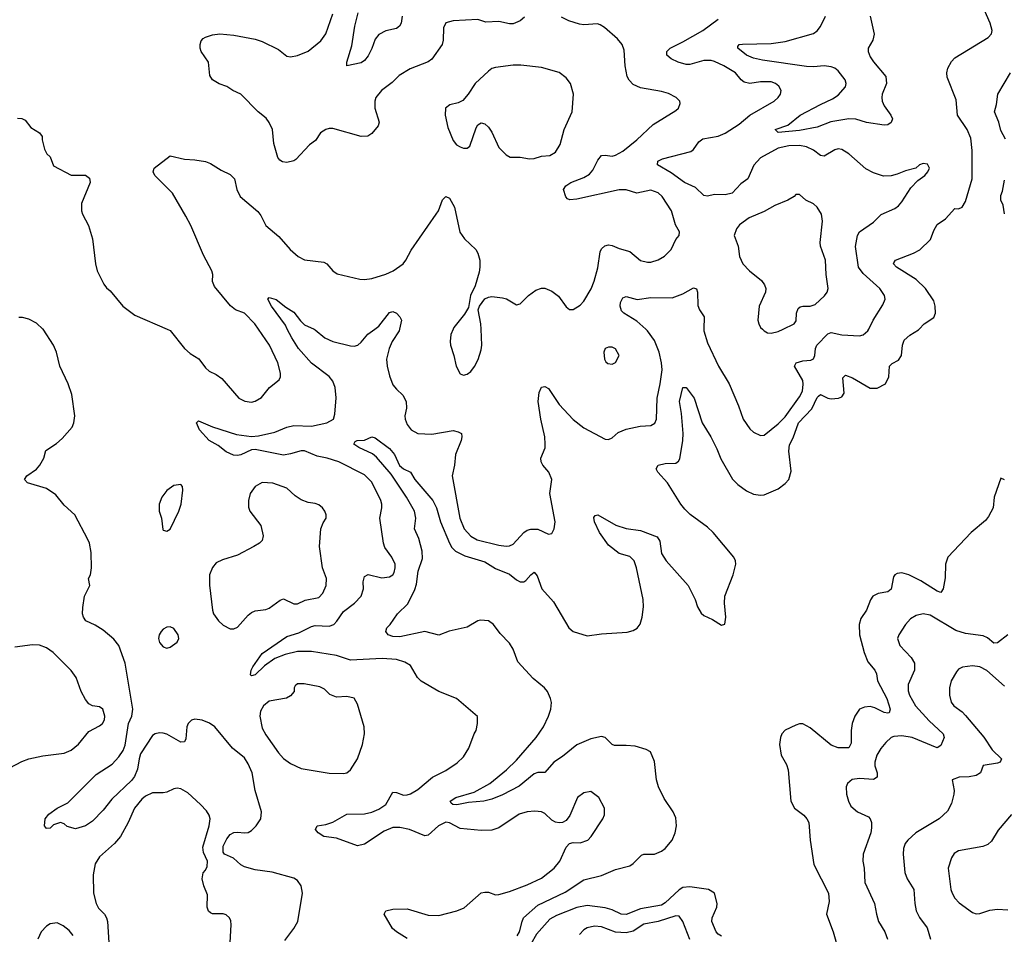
# Model space of a CAD drawing. Header units: inches. Extents: x 1954678 to 2060271, y 904822 to 1016299.
# Tile 345 of 403: x 2021778 to 2027349, y 976577 to 981750. Entities that reach past the tile are written whole.
import ezdxf

# ---------------------------------------------------------------- set-up
doc = ezdxf.new("R2010")
doc.units = ezdxf.units.IN
doc.header["$MEASUREMENT"] = 0
doc.layers.add('C0927', color=7, linetype='Continuous')
doc.layers.add('C0928', color=7, linetype='Continuous')

msp = doc.modelspace()

# ---------------------------------------------------------------- linework, layer by layer
at = {"layer": 'C0927', "color": 5}
for points, elevation in [([(2023278.4, 976541.6), (2023329.6, 976610), (2023351.5, 976650), (2023377.6, 976810), (2023371, 976851), (2023350, 976880.9), (2023330, 976895.1), (2023207.3, 976927.3), (2023110, 976942.2), (2023050, 976958), (2023030, 976969.6), (2022987.5, 977007.5), (2022937.4, 977030), (2022930, 977042), (2022930, 977075.5), (2022950, 977117.6), (2022970, 977141.7), (2022990, 977152.2), (2023010, 977155.2), (2023050, 977150.2), (2023070, 977152.7), (2023090, 977163.2), (2023116.8, 977190), (2023142.8, 977230), (2023146.8, 977270), (2023109.9, 977389.9), (2023094.2, 977490), (2023070, 977540.5), (2023050, 977574.7), (2022982, 977630), (2022882, 977750), (2022851.3, 977771.4), (2022810, 977787.4), (2022770, 977793.4), (2022750, 977788.8), (2022731.2, 977770), (2022723.2, 977750), (2022717.4, 977682.6), (2022710, 977664.5), (2022690, 977663.5), (2022610, 977708.4), (2022590, 977714.8), (2022570, 977716), (2022544.9, 977710), (2022530, 977700.5), (2022462.6, 977597.4), (2022453.7, 977570), (2022445.1, 977510), (2022428.6, 977470), (2022410, 977446), (2022299.7, 977340.3), (2022250, 977278), (2022190, 977217.6), (2022150, 977189.7), (2022094, 977174), (2022047.2, 977187.2), (2022030, 977201.2), (2022010, 977209.3), (2021970, 977196), (2021950, 977177.2), (2021930, 977175.3), (2021919, 977190), (2021922, 977230), (2021943.7, 977256.3), (2021990, 977291), (2022050, 977321), (2022210, 977480.3), (2022301.1, 977538.9), (2022339.6, 977580.4), (2022362.9, 977617.1), (2022374.1, 977645.9), (2022394.7, 977770), (2022412, 977810), (2022418.6, 977850), (2022374.3, 978110), (2022338.7, 978210), (2022310, 978247), (2022250, 978296.2), (2022204.9, 978324.9), (2022153.2, 978350), (2022139, 978370), (2022134, 978390), (2022134.6, 978425.4), (2022144, 978490), (2022175.3, 978550), (2022168, 978590), (2022178, 978610), (2022184, 978650), (2022183.1, 978736.9), (2022172.3, 978790), (2022163.7, 978810), (2022089.5, 978949.5), (2022030, 979004), (2021983.2, 979063.2), (2021930, 979098), (2021822, 979130), (2021805.2, 979150), (2021818, 979170), (2021872.6, 979207.4), (2021892, 979230), (2021915.1, 979270), (2021926, 979314), (2021986.6, 979353.4), (2022018.7, 979381.3), (2022074.7, 979445.3), (2022084.5, 979470), (2022089.5, 979510), (2022073.3, 979630), (2022053, 979690), (2022006, 979790), (2021985.7, 979870), (2021970, 979909.4), (2021910.4, 980000)], 560), ([(2022612.4, 980000), (2022630, 979992.4), (2022710, 979890.6), (2022742.9, 979862.9), (2022791.4, 979831.4), (2022830, 979781.6), (2022850, 979763.1), (2022890, 979744.2), (2022921.5, 979721.5), (2023018, 979610), (2023051.8, 979591.8), (2023090, 979587), (2023110, 979592.2), (2023146.1, 979613.9), (2023191, 979669), (2023246.3, 979713.7), (2023253.3, 979730), (2023253, 979750), (2023238.9, 979810), (2023191.1, 979910), (2023129.1, 980000)], 560), ([(2023970, 976553.6), (2023909.4, 976590), (2023887, 976610), (2023841.2, 976690), (2023849, 976710), (2023890, 976719.5), (2023970, 976721.2), (2024090, 976684.7), (2024150, 976683.9), (2024250.8, 976709.2), (2024293.4, 976726.6), (2024390, 976810.4), (2024410, 976815.8), (2024430, 976814.4), (2024470, 976799.5), (2024490, 976801.1), (2024550, 976818.2), (2024650, 976855.6), (2024730, 976894.2), (2024803.1, 976950), (2024834.8, 976990), (2024869.7, 977070.3), (2024889.6, 977090.4), (2024910, 977095.5), (2024950, 977094.9), (2024992.3, 977110), (2025011.8, 977130), (2025078, 977230), (2025087, 977253), (2025086.6, 977290), (2025056, 977350), (2025010, 977385.2), (2024970, 977376), (2024934, 977350), (2024891.6, 977248.4), (2024870, 977220.9), (2024850, 977209.6), (2024830, 977207.3), (2024810, 977211.5), (2024790, 977222.9), (2024750, 977260.5), (2024730, 977269.6), (2024692.3, 977272.3), (2024650, 977268.7), (2024603.8, 977256.2), (2024490, 977178.7), (2024450, 977166.2), (2024390, 977164.7), (2024270, 977175.5), (2024210, 977207.9), (2024190, 977210.5), (2024148.2, 977190), (2024090, 977136.8), (2024070, 977133), (2023982.9, 977170), (2023930, 977181.2), (2023890, 977180.7), (2023840.2, 977159.8), (2023730, 977085.8), (2023690, 977076.8), (2023570, 977120.2), (2023499, 977130), (2023466.6, 977150), (2023452.7, 977170), (2023462, 977190), (2023510, 977196.9), (2023550, 977210.3), (2023630, 977257.2), (2023730, 977258.5), (2023770, 977267.2), (2023810, 977284.8), (2023850, 977311.3), (2023890, 977380.3), (2023910, 977379.6), (2023950, 977363.9), (2023970, 977364.7), (2023990, 977371.6), (2024030, 977396), (2024113.8, 977466.2), (2024190, 977504.2), (2024253, 977547), (2024290, 977580.5), (2024318.7, 977630), (2024349.6, 977710.4), (2024361.2, 977730), (2024369.2, 977770), (2024369, 977809), (2024249.3, 977910), (2024150, 977949.6), (2024048.9, 978008.9), (2024028.2, 978030), (2023990, 978096.9), (2023956.8, 978116.8), (2023910.5, 978130.5), (2023830, 978136.9), (2023650, 978126.5), (2023570, 978152.9), (2023430, 978176.7), (2023350, 978175.7), (2023280.5, 978159.5), (2023222.5, 978137.5), (2023164.2, 978095.8), (2023110, 978044.7), (2023090, 978039), (2023084.5, 978044.5), (2023087.1, 978070), (2023097.3, 978090), (2023150, 978164.5), (2023290, 978262.1), (2023357.2, 978282.8), (2023430, 978318.5), (2023450, 978323), (2023530, 978320.1), (2023555.7, 978330), (2023572.5, 978347.4), (2023610, 978403), (2023672.3, 978450), (2023709.7, 978490), (2023723.5, 978530), (2023722.3, 978570), (2023730, 978600.5), (2023750, 978611.5), (2023826.6, 978593.4), (2023870, 978598.4), (2023889.7, 978610.3), (2023896.8, 978623.2), (2023903.5, 978650), (2023902.6, 978670), (2023883.1, 978710), (2023844.9, 978764.9), (2023835.9, 978790), (2023816.4, 978930), (2023827.4, 978990), (2023827.4, 979010), (2023820.9, 979030), (2023770, 979134.7), (2023730, 979176.1), (2023584.7, 979250), (2023518.4, 979270), (2023460.7, 979280.7), (2023390, 979312.3), (2023370, 979312.4), (2023310, 979293.7), (2023270, 979287.8), (2023110, 979319.1), (2023090, 979316.5), (2023028.6, 979288.6), (2023010, 979284.5), (2022987.3, 979287.3), (2022945.7, 979305.7), (2022901.1, 979341.1), (2022849.7, 979369.7), (2022795.1, 979430), (2022779, 979470), (2022790, 979481), (2022870, 979448.2), (2023004.6, 979404.6), (2023090, 979392.1), (2023130, 979396.2), (2023222.7, 979417.3), (2023290, 979445.4), (2023330, 979454.1), (2023430, 979450.2), (2023516, 979470), (2023554.7, 979490), (2023561.5, 979518.6), (2023568, 979612), (2023562.5, 979670), (2023550, 979706.6), (2023530, 979732.3), (2023430, 979808.1), (2023355, 979890), (2023317.3, 979950), (2023292.3, 980000)], 540), ([(2023443.5, 980000), (2023450, 979997), (2023505.3, 979950), (2023550, 979929.4), (2023650, 979904.7), (2023670, 979902.8), (2023690.6, 979909.4), (2023710, 979926), (2023748, 979972), (2023787.3, 980000)], 540), ([(2024592.9, 976567.1), (2024606.9, 976590), (2024620.4, 976650), (2024629.7, 976670), (2024710, 976741.1), (2024864.4, 976815.6), (2024970, 976885.2), (2025070, 976910.1), (2025150, 976943.5), (2025230, 976964.8), (2025250, 976976.5), (2025296, 977024), (2025310, 977029.1), (2025370, 977029.2), (2025410, 977047.2), (2025430, 977062.4), (2025470, 977108.4), (2025486.9, 977150), (2025494.8, 977190), (2025490, 977236.2), (2025475.8, 977270), (2025424.9, 977344.9), (2025391.8, 977410), (2025380.5, 977450), (2025370, 977555.1), (2025348, 977608), (2025322.9, 977622.9), (2025261.1, 977641.1), (2025210, 977645.4), (2025143.8, 977643.8), (2025130, 977650.9), (2025091, 977690), (2025070, 977695.9), (2025010, 977682.3), (2024930, 977649), (2024850, 977581.7), (2024800.2, 977550), (2024750, 977492.1), (2024710, 977492.2), (2024690, 977484.6), (2024605.1, 977414.9), (2024510, 977365.1), (2024450, 977340.2), (2024404, 977330), (2024318.4, 977321.6), (2024251.2, 977308.8), (2024229.2, 977310), (2024219.1, 977319.1), (2024214.7, 977330), (2024245.4, 977350), (2024350, 977381.2), (2024438.5, 977430), (2024533.2, 977506.8), (2024590, 977561.5), (2024699.8, 977690), (2024742.8, 977750), (2024771.1, 977810), (2024784.2, 977850), (2024787.2, 977887.2), (2024782, 977910), (2024764.5, 977950), (2024747.3, 977970), (2024683.8, 978023.8), (2024597.5, 978117.5), (2024570.5, 978190), (2024550, 978223.1), (2024497.5, 978277.5), (2024458.2, 978330), (2024430, 978349.8), (2024385.5, 978354.5), (2024370, 978349.8), (2024310, 978314.1), (2024208.6, 978291.4), (2024150, 978268.7), (2024070, 978289.9), (2023930, 978259.2), (2023890, 978261.1), (2023863.7, 978270), (2023849.3, 978290), (2023855.1, 978310), (2023874, 978330), (2023915.1, 978390), (2023973.5, 978446.5), (2024013.4, 978526.6), (2024022.5, 978557.5), (2024032.6, 978630), (2024056.9, 978703.1), (2024055.7, 978744.3), (2024035.9, 978815.9), (2024011.9, 978870), (2024018.7, 978930), (2024012.2, 978970), (2023967.7, 979050), (2023879.2, 979179.2), (2023796.5, 979276.5), (2023775.2, 979295.2), (2023697.6, 979330), (2023669, 979350), (2023676.5, 979363.5), (2023688, 979370), (2023730, 979372.4), (2023770, 979391), (2023790, 979385.5), (2023870, 979325.2), (2023898.1, 979290), (2023928, 979228), (2023950, 979210.2), (2023990.2, 979190.2), (2024014.9, 979150), (2024116.6, 979030), (2024136.4, 978990), (2024160.1, 978910), (2024210.1, 978790), (2024224.1, 978764.1), (2024244.2, 978744.3), (2024297.6, 978717.6), (2024410, 978684.2), (2024470, 978645.4), (2024550, 978614.2), (2024590, 978581.5), (2024610, 978570.9), (2024630, 978571), (2024641.5, 978578.5), (2024670, 978610.3), (2024690, 978625.3), (2024705.3, 978605.3), (2024731.9, 978530), (2024797.9, 978457.9), (2024885.4, 978310), (2024910, 978289.2), (2024990, 978265.5), (2025070, 978276.5), (2025214.6, 978285.4), (2025250, 978295.8), (2025271.1, 978308.9), (2025288.5, 978331.5), (2025301.1, 978370), (2025307.7, 978430), (2025306.2, 978470), (2025267.5, 978650), (2025254.5, 978690), (2025230, 978713.7), (2025170, 978730.8), (2025110, 978777.6), (2025058.3, 978850), (2025029.7, 978910), (2025026.3, 978933.7), (2025034.5, 978945.5), (2025049.7, 978950.3), (2025150.8, 978890.8), (2025210, 978872.9), (2025290, 978861.6), (2025384.6, 978824.6), (2025400.8, 978800.8), (2025410.3, 978730), (2025436, 978690), (2025560.5, 978550), (2025599.5, 978470), (2025612.7, 978430), (2025633.8, 978393.8), (2025650, 978380.5), (2025698, 978358), (2025750, 978326), (2025768.7, 978331.3), (2025774, 978370), (2025766, 978450), (2025768, 978490), (2025814.7, 978610), (2025829.6, 978670), (2025827.6, 978690), (2025818.7, 978710), (2025701.7, 978850), (2025670, 978880.4), (2025571.3, 978951.3), (2025541.5, 978981.5), (2025518.5, 979010), (2025444.5, 979130), (2025389.8, 979190), (2025380.3, 979210), (2025390, 979230.2), (2025430, 979240.5), (2025490, 979242.4), (2025506.1, 979253.9), (2025512.8, 979267.2), (2025530.5, 979370), (2025532.5, 979410), (2025523.5, 979523.5), (2025512.4, 979590), (2025530, 979670.6), (2025550, 979670.5), (2025594.9, 979610), (2025639.3, 979470), (2025688.2, 979390), (2025723.4, 979323.4), (2025745.5, 979265.5), (2025811.9, 979151.9), (2025840.8, 979120.8), (2025890, 979086.2), (2025930, 979067.2), (2025970, 979060.2), (2025990, 979062.8), (2026070, 979096.5), (2026110, 979126), (2026130.4, 979149.6), (2026143.5, 979196.5), (2026129.9, 979310.1), (2026133.9, 979346.1), (2026155.5, 979384.5), (2026184.3, 979470), (2026259.4, 979550), (2026290, 979613.8), (2026298.5, 979621.5), (2026310, 979630.2), (2026350, 979608.6), (2026370, 979605.2), (2026410.7, 979609.3), (2026430, 979616.5), (2026442.9, 979637.1), (2026436.4, 979723.6), (2026450, 979740.3), (2026490, 979725), (2026590, 979666), (2026630, 979667), (2026676.9, 979690), (2026696.1, 979730), (2026699.6, 979790), (2026713.9, 979806.1), (2026750, 979824.9), (2026768, 979850), (2026772.9, 979910), (2026783.2, 979936.8), (2026814.2, 979965.8), (2026863.7, 979996.3), (2026867.3, 980000)], 520), ([(2023926.9, 980000), (2023924.7, 979990), (2023886, 979930), (2023867.9, 979890), (2023854.2, 979830), (2023856.6, 979790), (2023870, 979736.3), (2023890, 979685.5), (2023910, 979659.5), (2023946.9, 979626.9), (2023965.7, 979590), (2023967.5, 979552.5), (2023957, 979510), (2023958.7, 979490), (2023970, 979460.7), (2023993.4, 979430), (2024030, 979408.8), (2024110, 979406), (2024230, 979426), (2024260, 979420), (2024277.6, 979410), (2024280.2, 979390), (2024275.2, 979370), (2024244.4, 979290), (2024238.5, 979230), (2024226, 979170), (2024268.8, 978930), (2024294, 978870), (2024330, 978829.2), (2024367.5, 978807.5), (2024490, 978777.8), (2024530, 978772.4), (2024550, 978774), (2024570, 978783.1), (2024630, 978850.3), (2024650, 978863.2), (2024670, 978869.1), (2024710, 978867.7), (2024770, 978839.3), (2024790, 978844), (2024802.4, 978870), (2024808.4, 978910), (2024778, 979070), (2024788.6, 979150), (2024772.1, 979190), (2024739.1, 979230), (2024728.4, 979250), (2024727.3, 979270), (2024750.8, 979329.2), (2024752.1, 979350), (2024748.7, 979390), (2024727, 979490), (2024712.4, 979590), (2024718.3, 979641.7), (2024730, 979671), (2024750, 979674.8), (2024770, 979663.8), (2024830, 979574.6), (2024910, 979489), (2024970, 979440.9), (2025090, 979378), (2025110, 979375.5), (2025130, 979386), (2025164.7, 979415.3), (2025210, 979434.3), (2025289.7, 979450.3), (2025350, 979454), (2025371.9, 979468.1), (2025380.5, 979490), (2025385.6, 979610), (2025402.8, 979690), (2025412.9, 979770), (2025409.9, 979810), (2025396, 979870), (2025370, 979935.3), (2025331.2, 979990), (2025320.2, 980000)], 540), ([(2024230.7, 980000), (2024218, 979970), (2024213.4, 979930), (2024216.3, 979910), (2024235.5, 979850), (2024248.2, 979790), (2024270, 979746.8), (2024290, 979738.8), (2024310, 979746), (2024330, 979761), (2024351.7, 979788.3), (2024371.7, 979828.3), (2024390, 979882), (2024393.3, 979910), (2024388.6, 980000)], 560), ([(2025649.3, 980000), (2025649.2, 979990), (2025670, 979923), (2025732.6, 979790), (2025793.2, 979690), (2025845.9, 979565.9), (2025872.2, 979490), (2025910, 979436.3), (2025930, 979417.1), (2025970, 979398), (2025990, 979399.3), (2026070, 979463.5), (2026110, 979503.8), (2026190, 979617.7), (2026206.6, 979650), (2026212, 979688), (2026208.6, 979710), (2026163.1, 979790), (2026170.8, 979809.2), (2026210, 979820.5), (2026255.1, 979824.9), (2026268.9, 979831.1), (2026276.5, 979850), (2026280.8, 979890), (2026289.1, 979910), (2026350, 979974), (2026370, 979980.2), (2026430, 979967.6), (2026530, 979962.3), (2026550, 979967.4), (2026577.4, 979990), (2026582.3, 980000)], 540), ([(2025980.4, 980000), (2025990, 979990.4), (2026010, 979979.3), (2026030, 979976.4), (2026070, 979987), (2026097.4, 980000)], 560), ([(2027350, 979146.6), (2027330, 979157.2), (2027291.1, 979050), (2027287.2, 978990), (2027260.4, 978939.6), (2027243.2, 978916.8), (2027162, 978850), (2027030.6, 978709.4), (2027017.3, 978670), (2027014, 978594), (2027003.8, 978530), (2026990.7, 978510), (2026970, 978517.4), (2026876.7, 978576.6), (2026810, 978609.8), (2026770, 978621.5), (2026742.4, 978617.6), (2026729, 978611), (2026722, 978598), (2026710, 978529.6), (2026690, 978513.7), (2026634.9, 978505.1), (2026606, 978490), (2026591.5, 978468.5), (2026570.2, 978410), (2026537.8, 978362.2), (2026528.3, 978330), (2026530, 978271.3), (2026557, 978170), (2026578, 978118), (2026616.9, 978070), (2026626.7, 978050), (2026632.3, 978010), (2026683.8, 977910), (2026703.2, 977850), (2026698, 977830), (2026690, 977827), (2026670, 977831.8), (2026617.5, 977857.6), (2026590, 977864.5), (2026558, 977862), (2026530.2, 977849.8), (2026503.2, 977810), (2026487.9, 977770), (2026482.8, 977730), (2026482.7, 977657.3), (2026468.9, 977631.1), (2026410, 977631.8), (2026370, 977646.6), (2026250, 977743.8), (2026210, 977767.1), (2026190, 977767.1), (2026170, 977760.4), (2026110, 977731.2), (2026090.4, 977710), (2026082.3, 977690), (2026076.9, 977650), (2026087.2, 977590), (2026116.8, 977536.8), (2026127.1, 977507.1), (2026142.2, 977330), (2026162.8, 977290), (2026214.6, 977250), (2026232.9, 977230), (2026243.1, 977210), (2026250.5, 977109.5), (2026271.9, 976971.9), (2026354.9, 976810), (2026358.3, 976761.7), (2026343.7, 976690), (2026381.7, 976590), (2026408.9, 976490)], 520), ([(2027368.9, 978270), (2027310, 978226), (2027290, 978224.2), (2027253.5, 978253.5), (2027230, 978264.5), (2027130, 978277.7), (2027074.6, 978294.6), (2026930, 978381.1), (2026890, 978389.8), (2026850, 978380.4), (2026819.1, 978360.9), (2026790.3, 978330), (2026752, 978270), (2026745.7, 978250), (2026757.6, 978210), (2026821.9, 978141.8), (2026840.7, 978110), (2026841.8, 978070), (2026806.2, 977990), (2026805.7, 977954.3), (2026812, 977930), (2026847.5, 977870), (2026924.1, 977784.1), (2027003.7, 977710), (2027008.8, 977690), (2026990, 977645.1), (2026968.7, 977631.3), (2026827.3, 977690), (2026770, 977698.7), (2026723.7, 977696.3), (2026710, 977689.8), (2026678.6, 977661.4), (2026651.4, 977628.6), (2026627.6, 977590), (2026616.3, 977550), (2026617.4, 977530), (2026630.2, 977489.7), (2026630, 977466), (2026610, 977453), (2026530, 977458.2), (2026488.4, 977451.6), (2026461.6, 977430), (2026454.4, 977410), (2026455.8, 977370), (2026467, 977330), (2026481.3, 977301.3), (2026518, 977270), (2026580.5, 977240.5), (2026590.2, 977230.2), (2026597.3, 977210), (2026598.6, 977178.6), (2026593.7, 977150), (2026550.2, 977030), (2026548, 976990), (2026556.9, 976950), (2026560.2, 976870), (2026615.6, 976750), (2026625.5, 976690), (2026637.3, 976650), (2026674, 976590), (2026688.9, 976550)], 540), ([(2021721.7, 977518.3), (2021790, 977554.9), (2021829.8, 977570.2), (2021910, 977585.8), (2022030, 977601.3), (2022070, 977618.5), (2022110, 977651.5), (2022170, 977723.1), (2022230, 977756.3), (2022246, 977770), (2022257.6, 977790), (2022259.6, 977810), (2022249.2, 977850), (2022230, 977863.7), (2022190, 977869.4), (2022170, 977880.7), (2022150, 977905.1), (2022125.3, 977950), (2022097.6, 978030), (2022070, 978069.6), (2021968.2, 978170), (2021930, 978197.6), (2021890, 978212.1), (2021850, 978214.5), (2021750, 978201.2)], 580), ([(2027350, 977980.8), (2027250, 978068.6), (2027210, 978089.8), (2027170, 978094.5), (2027112.1, 978087.9), (2027090, 978076), (2027078.3, 978061.7), (2027048.8, 978010), (2027038.3, 977970), (2027038.3, 977930), (2027047.9, 977890), (2027064.2, 977870), (2027110, 977836), (2027130, 977815.3), (2027232.7, 977692.7), (2027280.5, 977620.5), (2027332.6, 977570), (2027330, 977559), (2027326.4, 977550), (2027310, 977543.9), (2027229.2, 977530.8), (2027214.6, 977490), (2027190, 977475.8), (2027150, 977468.2), (2027093.9, 977466.1), (2027054.8, 977450), (2027066.4, 977390), (2027064.2, 977370), (2027050, 977317.2), (2027027.5, 977272.5), (2026980.5, 977230), (2026849.3, 977150.7), (2026803.7, 977110), (2026788.9, 977090), (2026778.5, 977061.5), (2026777.3, 977030), (2026786.4, 976926.4), (2026798.9, 976890), (2026836.5, 976830), (2026842.9, 976750), (2026851.4, 976710), (2026870, 976672.4), (2026912.9, 976612.9), (2026931.5, 976550)], 560), ([(2022969.8, 976530), (2022974.8, 976630), (2022972.2, 976652.2), (2022965.6, 976670), (2022947.1, 976687.1), (2022930, 976692.4), (2022870, 976692.8), (2022858.2, 976698.2), (2022846.9, 976706.9), (2022839.8, 976730), (2022840.3, 976800.3), (2022819.7, 976850), (2022811.1, 976890), (2022816.3, 976923.7), (2022830, 976939.3), (2022839.6, 976960.4), (2022841.1, 976990), (2022819, 977039), (2022814.7, 977070), (2022850.5, 977190), (2022855, 977230), (2022850.7, 977250), (2022835.8, 977275.8), (2022801.5, 977310), (2022730, 977376.9), (2022690, 977400.5), (2022670, 977403.6), (2022650, 977399.6), (2022610, 977380.5), (2022590, 977376.9), (2022530, 977376.8), (2022490, 977358.2), (2022470, 977342), (2022428.6, 977290), (2022392.2, 977210), (2022349, 977130), (2022314.6, 977090), (2022230, 977014.2), (2022205.2, 976974.8), (2022193.6, 976913.7), (2022195.3, 976810), (2022210.2, 976750), (2022225, 976725), (2022257.3, 976690), (2022270.2, 976670), (2022275.2, 976650), (2022282.6, 976530)], 580), ([(2027390, 977254), (2027314.5, 977165.5), (2027276, 977104), (2027256.1, 977083.9), (2027227.5, 977072.5), (2027090, 977048.3), (2027066, 977034), (2027050.3, 977010), (2027031.8, 976950), (2027047.7, 976830), (2027054.6, 976810), (2027070, 976781.6), (2027094.3, 976754.3), (2027170, 976699.3), (2027190, 976692.4), (2027210, 976694.4), (2027266.7, 976713.3), (2027310, 976718.5), (2027370, 976715.3)], 580), ([(2025750, 976565.6), (2025730, 976577.7), (2025719.8, 976590), (2025694.6, 976650), (2025695.8, 976670), (2025722.7, 976730), (2025723.9, 976750), (2025708.7, 976808.7), (2025676, 976830), (2025570, 976846.1), (2025530, 976840.9), (2025510, 976828), (2025430, 976753.8), (2025410, 976741.8), (2025290, 976720.5), (2025210, 976689.4), (2025181.6, 976690), (2025130, 976715.8), (2025090, 976727), (2024990, 976738.7), (2024930, 976728), (2024816.3, 976683.7), (2024777.9, 976662.1), (2024702.1, 976577.9), (2024670, 976520.7)], 520), ([(2025570, 976546.6), (2025530, 976649.5), (2025510, 976679.7), (2025490, 976680.9), (2025390, 976648.7), (2025310, 976634), (2025250, 976593.6), (2025210, 976584.9), (2025150, 976588.2), (2025070, 976618.6), (2025030, 976623.1), (2024990, 976612.9), (2024970, 976601.1), (2024944.8, 976575.2)], 540), ([(2022081.5, 976570), (2022058.9, 976598.9), (2022024.6, 976624.6), (2021990, 976641.4), (2021950, 976635.7), (2021930, 976621.8), (2021900.6, 976590), (2021881.3, 976550)], 580)]:
    msp.add_lwpolyline(points, dxfattribs=dict(at, elevation=elevation))
at = {"layer": 'C0927', "color": 5, "elevation": 560}
for points in [[(2025130, 979898), (2025110, 979898), (2025091.3, 979890), (2025082.8, 979870), (2025086.8, 979830), (2025094.4, 979814.4), (2025105.2, 979805.2), (2025130, 979802), (2025150, 979811), (2025169.2, 979850), (2025150, 979889)], [(2023150, 979132.6), (2023110.6, 979110), (2023081.6, 979070), (2023072.4, 979030), (2023072.5, 978992.5), (2023080.5, 978970), (2023143, 978890), (2023155.5, 978830), (2023150, 978805.2), (2023134.8, 978790), (2023102.8, 978770), (2023010, 978722), (2022924.8, 978695.2), (2022890, 978678.4), (2022868.2, 978651.8), (2022851.7, 978610), (2022851.6, 978551.6), (2022868.9, 978410), (2022874.9, 978390), (2022903.7, 978350), (2022930, 978326), (2022970, 978305.3), (2022990, 978304.4), (2023010, 978314.4), (2023070, 978381.6), (2023090, 978397.1), (2023110, 978406), (2023170, 978414.9), (2023190, 978422.4), (2023252.3, 978467.7), (2023270, 978474), (2023330, 978446.7), (2023350, 978446.4), (2023393, 978467), (2023470, 978482.4), (2023493.2, 978506.8), (2023512.4, 978550), (2023513.3, 978590), (2023491.1, 978650), (2023474, 978770), (2023482.4, 978870), (2023495.9, 978904.1), (2023512.7, 978930), (2023512.7, 978950), (2023505.2, 978970), (2023492.3, 978990), (2023470, 979006), (2023450, 979014), (2023410, 979019.5), (2023370, 979034), (2023336.9, 979056.9), (2023290, 979099.6), (2023210, 979129.6)], [(2022690, 979121.2), (2022650, 979115.1), (2022610, 979087.6), (2022581.7, 979050), (2022567.4, 979010), (2022567.4, 978970), (2022581.3, 978930), (2022587.4, 978867.4), (2022590, 978862.8), (2022610, 978856.3), (2022630, 978868.2), (2022679.1, 978970), (2022692.3, 979010), (2022700.7, 979090), (2022699.3, 979110)], [(2022630, 978315.1), (2022610, 978313.6), (2022590, 978302), (2022579.3, 978290), (2022567, 978270), (2022563.7, 978250), (2022570, 978226.8), (2022590, 978202), (2022610, 978195.5), (2022630, 978200.5), (2022669.4, 978230), (2022678.4, 978250), (2022675.6, 978270), (2022650, 978307)], [(2023350, 977994), (2023336.9, 977983.1), (2023331.3, 977970), (2023331, 977950), (2023310, 977925.2), (2023287.5, 977912.5), (2023190, 977896), (2023156.9, 977870), (2023141, 977839), (2023136.1, 977810), (2023150, 977743.1), (2023170, 977705.5), (2023242.5, 977602.5), (2023270, 977571.6), (2023310, 977542.8), (2023370, 977514.6), (2023530, 977487.7), (2023610, 977486.8), (2023630, 977491), (2023650, 977506.8), (2023689.4, 977570), (2023717, 977650), (2023729.4, 977710), (2023726.6, 977750), (2023690, 977878), (2023670, 977913.2), (2023630, 977922), (2023570, 977918.4), (2023533.1, 977933.1), (2023503.3, 977963.3), (2023476.9, 977976.9), (2023387.1, 977992.9)]]:
    msp.add_lwpolyline(points, close=True, dxfattribs=at)
at = {"layer": 'C0928', "color": 5}
for points, elevation in [([(2026867.3, 980000), (2026895.6, 980030), (2026950, 980064.9), (2026959.8, 980090), (2026958.7, 980130), (2026950, 980160.9), (2026903.8, 980230), (2026850, 980280.3), (2026739.7, 980350), (2026722, 980370), (2026724.2, 980375.8), (2026734.5, 980390), (2026835.1, 980430), (2026870.6, 980449.4), (2026932.1, 980507.9), (2026950, 980558), (2026970, 980591.7), (2027015.9, 980624.1), (2027070, 980682), (2027090, 980680.4), (2027111.8, 980690), (2027130, 980722.8), (2027166.9, 980850), (2027166.8, 981010), (2027159.8, 981079.8), (2027139.4, 981130), (2027084.5, 981210), (2027077.3, 981297.3), (2027025.3, 981425.3), (2027024.5, 981450), (2027030, 981476.3), (2027050, 981514.9), (2027070, 981534.4), (2027258.9, 981650), (2027276.4, 981670), (2027280.3, 981690), (2027269.2, 981730), (2027215.2, 981855.2)], 520), ([(2024635.3, 981764.7), (2024610, 981743.9), (2024570, 981727.9), (2024550, 981727.7), (2024490, 981740.3), (2024415.6, 981735.6), (2024370, 981751), (2024230, 981743.6), (2024190, 981732.3), (2024176.4, 981703.6), (2024174.7, 981634.7), (2024167.9, 981610), (2024110, 981526.6), (2024088.7, 981511.3), (2023987.7, 981472.3), (2023925.5, 981434.5), (2023885.1, 981394.9), (2023826.3, 981350), (2023793.7, 981310), (2023787.6, 981290), (2023787.4, 981250), (2023812.4, 981170), (2023806, 981150), (2023770, 981106.6), (2023748.7, 981091.3), (2023710.3, 981089.7), (2023550, 981135.1), (2023530, 981135.4), (2023510.2, 981129.8), (2023480.4, 981110), (2023452.7, 981067.3), (2023417.7, 981042.2), (2023340.9, 980959.1), (2023330, 980951.6), (2023290, 980942.9), (2023266, 980946), (2023250, 980956), (2023239.5, 980970), (2023215.8, 981050), (2023208.4, 981130), (2023189.8, 981169.8), (2023172.5, 981192.5), (2023128, 981230), (2023030, 981329.5), (2022984, 981350), (2022950, 981373.2), (2022907.2, 981387.2), (2022869.2, 981410), (2022854.5, 981434.5), (2022847, 981510), (2022804.5, 981570), (2022798.4, 981590), (2022799.6, 981610), (2022805.1, 981630), (2022816.6, 981643.4), (2022830, 981652.4), (2022870, 981665.5), (2022910, 981670.5), (2022990, 981663.8), (2023110, 981640.8), (2023150, 981627.1), (2023242, 981582), (2023290, 981544.9), (2023310, 981540.3), (2023350, 981547), (2023410, 981571.6), (2023481.3, 981630), (2023509.8, 981670.2), (2023550, 981782.8)], 560), ([(2023941.5, 981770), (2023937, 981730), (2023926.3, 981713.7), (2023910, 981701.6), (2023850, 981687.8), (2023810, 981666), (2023790, 981640.9), (2023771.6, 981588.4), (2023750, 981545.6), (2023730, 981520.5), (2023710, 981505.6), (2023629, 981490), (2023629.4, 981510), (2023656.9, 981603.1), (2023674.2, 981714.2), (2023693.6, 981790)], 540), ([(2024388.6, 980000), (2024387, 980030), (2024373.2, 980110), (2024379, 980130), (2024410, 980170.8), (2024430, 980180.7), (2024450, 980184), (2024510, 980177.1), (2024532, 980172), (2024590, 980137.3), (2024610, 980142.8), (2024657, 980190), (2024699.4, 980220.6), (2024730, 980232.4), (2024750, 980232.7), (2024790, 980215.5), (2024826.2, 980186.2), (2024870, 980126), (2024890, 980111.3), (2024910, 980111.3), (2024950, 980134.8), (2024970, 980158.8), (2025011.7, 980228.3), (2025028.8, 980271.2), (2025050, 980346.8), (2025063.3, 980436.7), (2025070, 980454), (2025088.3, 980471.7), (2025110, 980476.5), (2025130, 980473.4), (2025170, 980456.2), (2025230, 980438.8), (2025290, 980388.9), (2025330, 980378.9), (2025350, 980378.9), (2025390, 980392.2), (2025427, 980413), (2025464.5, 980450), (2025490, 980506.8), (2025509.4, 980530), (2025512, 980550), (2025489.8, 980589.7), (2025465.6, 980670), (2025413.3, 980750), (2025390, 980771.3), (2025350, 980785.6), (2025270, 980769.8), (2025210, 980787.5), (2025170, 980788.5), (2024930, 980736.1), (2024891.3, 980731.3), (2024876.9, 980736.9), (2024867.7, 980747.7), (2024855.8, 980790), (2024867.8, 980810), (2024896.9, 980830), (2024970, 980857.1), (2025002.7, 980877.3), (2025020.5, 980899.5), (2025050, 980956.4), (2025070, 980981.3), (2025090, 980984.2), (2025130, 980978), (2025150, 980983.8), (2025190, 981006), (2025269.8, 981070), (2025362.8, 981157.2), (2025490, 981236.3), (2025506, 981250), (2025515.5, 981275.5), (2025513.2, 981290), (2025493.2, 981310), (2025450, 981333.3), (2025410, 981345.1), (2025290, 981365.7), (2025250, 981383.1), (2025227.5, 981407.5), (2025216.2, 981430), (2025204.4, 981490), (2025198.5, 981578.5), (2025187.6, 981610), (2025161.4, 981641.4), (2025086.9, 981706.9), (2025062.3, 981722.3), (2025047.2, 981727.2), (2024970, 981722), (2024945.2, 981725.2), (2024884.9, 981744.9), (2024844.6, 981764.6)], 560), ([(2026582.3, 980000), (2026606.9, 980050), (2026662.9, 980137.1), (2026674.3, 980170), (2026671.2, 980190), (2026645.7, 980230), (2026550, 980313.8), (2026523.7, 980350), (2026507.7, 980467.7), (2026518.8, 980530), (2026530, 980550.3), (2026610, 980604.9), (2026652, 980648), (2026730, 980683.1), (2026750, 980698.4), (2026770, 980720.5), (2026820.4, 980799.6), (2026859.7, 980840.3), (2026899.3, 980870), (2026916, 980890), (2026925.2, 980910), (2026914, 980934), (2026890, 980937), (2026870, 980929.3), (2026848.8, 980911.2), (2026790, 980895.8), (2026743.8, 980876.2), (2026710, 980866.6), (2026666.2, 980866.2), (2026610, 980883.5), (2026566.3, 980906.3), (2026470, 980991.1), (2026430, 981016.9), (2026410, 981019.1), (2026390, 981015.1), (2026330, 980978.7), (2026310, 980981.8), (2026270, 981012.2), (2026230, 981031.7), (2026190, 981039.4), (2026130, 981037), (2026070, 981023.2), (2025970, 980969), (2025932.4, 980927.6), (2025897.6, 980850), (2025857.6, 980822.4), (2025810.4, 980769.6), (2025770, 980759.9), (2025710, 980762.2), (2025670, 980752.8), (2025650, 980756.4), (2025601.5, 980801.5), (2025539.8, 980830), (2025464.8, 980884.8), (2025386.6, 980930), (2025389.2, 980950), (2025415.8, 980964.2), (2025575.3, 981004.7), (2025590, 981016.3), (2025620, 981060), (2025643.3, 981076.7), (2025730, 981092.3), (2025770, 981108.1), (2025850, 981160.2), (2025910, 981210.2), (2026047.3, 981290), (2026069.6, 981310), (2026082.9, 981330), (2026087, 981350), (2026074.1, 981374.1), (2026054.5, 981390), (2026030, 981398.5), (2025970, 981399.2), (2025910, 981389.8), (2025877.5, 981397.5), (2025860.3, 981410), (2025828.2, 981450), (2025763, 981490), (2025710, 981513.9), (2025690, 981519.3), (2025650, 981519.6), (2025570, 981496.1), (2025550, 981497.2), (2025503.6, 981510), (2025463.5, 981530), (2025440.5, 981550), (2025440.5, 981570), (2025458.9, 981590), (2025530, 981624.5), (2025643.5, 981690), (2025730, 981752.9)], 540), ([(2026590.1, 981770), (2026612.3, 981667.7), (2026604.6, 981635.4), (2026579.7, 981590), (2026578.4, 981570), (2026590, 981541.1), (2026610, 981511.7), (2026678.5, 981430), (2026683.6, 981390), (2026658.2, 981330), (2026655.6, 981310), (2026658.4, 981290), (2026670, 981262.4), (2026706.7, 981210), (2026715.8, 981190), (2026710, 981169.5), (2026690, 981156.2), (2026670, 981154.7), (2026570, 981169.8), (2026508.7, 981188.7), (2026470, 981189.9), (2026367.5, 981172.5), (2026290, 981142), (2026190, 981124.2), (2026070, 981112), (2026052, 981130), (2026125.4, 981154.6), (2026194.6, 981210), (2026308.8, 981271.2), (2026377.8, 981302.2), (2026410, 981322.7), (2026450.5, 981370), (2026454.9, 981390), (2026449.1, 981410), (2026410, 981460.5), (2026390, 981476.2), (2026370, 981484.3), (2026330, 981489.9), (2026270, 981483.6), (2026230, 981484.9), (2025981.2, 981521.2), (2025930, 981532.6), (2025890, 981549.9), (2025840.7, 981590), (2025841.6, 981598.4), (2025848.7, 981610), (2025867.3, 981612.7), (2026030, 981616.2), (2026110, 981626.9), (2026270, 981672.9), (2026290, 981688.3), (2026310, 981712.6), (2026336.9, 981770)], 520), ([(2027355.4, 981075.4), (2027330, 981124.5), (2027318.9, 981170), (2027293.3, 981230), (2027305.1, 981270), (2027313.6, 981330), (2027384.5, 981450)], 480), ([(2021766, 981194), (2021790, 981192), (2021810, 981182), (2021841, 981141), (2021890.9, 981110.9), (2021904.7, 981090), (2021904.7, 981070), (2021918, 981018), (2021931.3, 980991.3), (2021950, 980974), (2021970, 980924.7), (2022070, 980871.3), (2022150, 980870.8), (2022174, 980854), (2022177.3, 980830), (2022127.7, 980710), (2022127.7, 980670), (2022133, 980650), (2022166.9, 980586.9), (2022190, 980511.3), (2022207.2, 980370), (2022216.5, 980330), (2022254.6, 980254.6), (2022270, 980233.4), (2022290, 980216.3), (2022362.4, 980130), (2022430, 980078.7), (2022612.4, 980000)], 560), ([(2023129.1, 980000), (2023108.5, 980030), (2023050, 980089.7), (2022999.3, 980110), (2022970.9, 980130.9), (2022881.1, 980241.1), (2022869.7, 980270), (2022871.1, 980310), (2022865.7, 980330), (2022818.8, 980418.8), (2022746.4, 980586.4), (2022719.1, 980639.1), (2022642.4, 980770), (2022543.7, 980870), (2022533.2, 980890), (2022539, 980910), (2022630, 980981), (2022710, 980961.6), (2022770, 980958), (2022830, 980948), (2022857.3, 980937.3), (2022918.8, 980898.8), (2022970, 980874), (2022994, 980850), (2023006.4, 980790), (2023026.4, 980750), (2023124.9, 980664.9), (2023143.1, 980643.1), (2023170, 980586), (2023244.2, 980524.2), (2023308, 980450), (2023354, 980410), (2023390, 980392.4), (2023498.2, 980378.2), (2023516.3, 980370), (2023550.3, 980330.3), (2023573.7, 980313.7), (2023703.4, 980283.4), (2023730, 980281.3), (2023770, 980285.7), (2023850, 980311.4), (2023890.7, 980330.7), (2023947.8, 980370), (2023963.5, 980390), (2023993, 980447), (2024135.1, 980650), (2024147.1, 980670), (2024170, 980730.8), (2024190, 980750.6), (2024210, 980740.7), (2024239, 980690), (2024269.3, 980549.3), (2024294.4, 980510), (2024358.7, 980450), (2024370.3, 980430), (2024380.9, 980390), (2024381.7, 980350), (2024377.2, 980322.8), (2024354.6, 980245.4), (2024328, 980190), (2024316.8, 980123.2), (2024295.3, 980084.7), (2024234.9, 980010), (2024230.7, 980000)], 560), ([(2027350, 980652.7), (2027342, 980702), (2027329.9, 980730), (2027330, 980756), (2027339.4, 980780.6), (2027350, 980842.8)], 480), ([(2026097.4, 980000), (2026160.7, 980030), (2026172.2, 980047.8), (2026174, 980090), (2026183.1, 980116.9), (2026194.1, 980125.9), (2026209.8, 980130.2), (2026250.5, 980129.5), (2026279.8, 980140.2), (2026332.4, 980187.6), (2026346.6, 980210), (2026352.8, 980230), (2026341.4, 980310), (2026338, 980390), (2026310, 980469.3), (2026307, 980490), (2026321.1, 980610), (2026314.7, 980650), (2026289.6, 980690), (2026270, 980708), (2026226, 980730), (2026190, 980762), (2026170, 980762), (2026161, 980750), (2026124.9, 980730), (2026050, 980699.7), (2025990, 980666), (2025904.9, 980630), (2025850.4, 980589.6), (2025833.2, 980566.8), (2025820.7, 980530), (2025843, 980470), (2025850.6, 980410), (2025870.6, 980370), (2025908.4, 980330), (2025975, 980275), (2025992.2, 980250), (2025999.5, 980230), (2025998, 980210), (2025963.1, 980130), (2025954.4, 980050), (2025960.4, 980030), (2025970.4, 980010), (2025980.4, 980000)], 560), ([(2025320.2, 980000), (2025270, 980045.4), (2025196.2, 980090), (2025184.2, 980104.2), (2025175.4, 980130), (2025177.7, 980150), (2025190, 980178), (2025210, 980184.2), (2025271.8, 980168.2), (2025350, 980179.7), (2025470, 980177.3), (2025530, 980198.9), (2025590, 980234.3), (2025608.2, 980228.2), (2025612.9, 980210), (2025614.5, 980134.5), (2025624.2, 980110), (2025650.2, 980070.2), (2025649.3, 980000)], 540), ([(2023292.3, 980000), (2023281.6, 980021.6), (2023202.7, 980130), (2023182, 980170), (2023190, 980179.1), (2023230, 980168.5), (2023284.7, 980124.7), (2023330, 980096), (2023366.8, 980046.8), (2023390, 980024.7), (2023443.5, 980000)], 540), ([(2023787.3, 980000), (2023810, 980016.1), (2023870, 980094.7), (2023890, 980099.4), (2023910.1, 980090), (2023928.6, 980070), (2023937.8, 980050), (2023926.9, 980000)], 540), ([(2021910.4, 980000), (2021910, 980000.7), (2021874.1, 980034.1), (2021830, 980055.6), (2021793.7, 980066.3), (2021773.7, 980066.3)], 560)]:
    msp.add_lwpolyline(points, dxfattribs=dict(at, elevation=elevation))
at = {"layer": 'C0928', "color": 5, "elevation": 580}
msp.add_lwpolyline([(2024570, 981493.6), (2024470, 981480.7), (2024450, 981474), (2024430, 981459.5), (2024355.5, 981390), (2024315.8, 981330), (2024286, 981294), (2024259.5, 981280.5), (2024211.9, 981268.1), (2024188, 981250), (2024184.9, 981210), (2024201.1, 981141.1), (2024230, 981067.3), (2024250, 981043), (2024270, 981030.4), (2024290, 981023.1), (2024310, 981023.1), (2024325.3, 981034.7), (2024360.5, 981139.5), (2024370, 981156), (2024390, 981166.8), (2024410, 981160.7), (2024430, 981143), (2024450, 981113.4), (2024488.4, 981028.4), (2024530, 980985.5), (2024553, 980973), (2024610, 980972), (2024662.9, 980962.9), (2024690, 980964.9), (2024730, 980978.7), (2024777, 980983), (2024810, 981001.6), (2024835.5, 981044.5), (2024858.9, 981130), (2024904.7, 981230), (2024911, 981330), (2024895.1, 981390), (2024870, 981422.4), (2024830, 981451.3), (2024730, 981480.5), (2024613.1, 981493.1)], close=True, dxfattribs=at)

doc.saveas('drawing.dxf')
